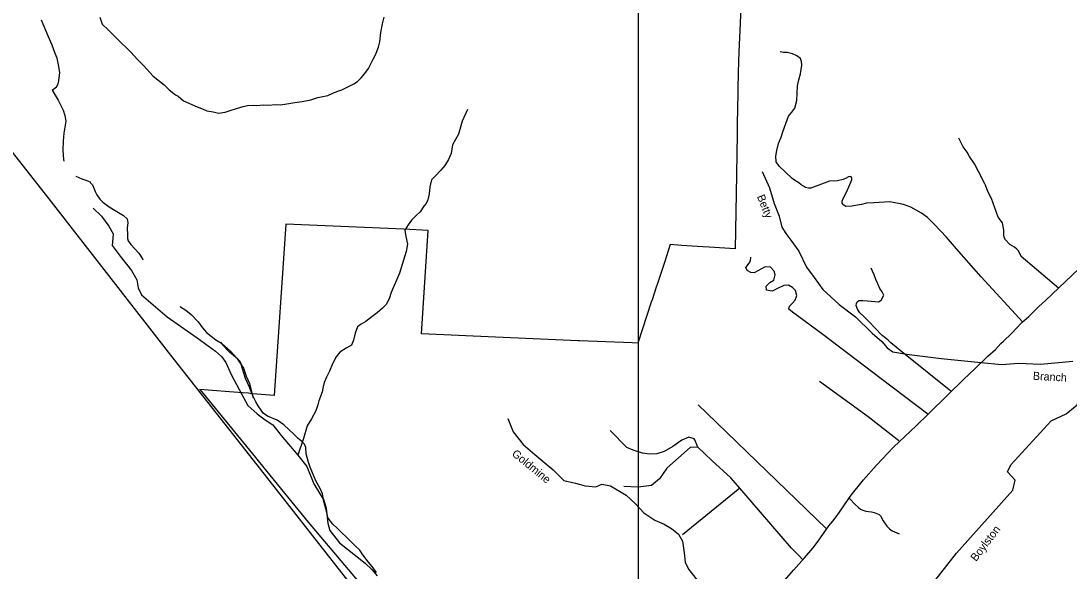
# Model space of a CAD drawing. Extents: x 884530 to 1028605, y 526725 to 653634.
# Drawn here: x 908789 to 917380, y 595802 to 600309 of the extents above; entities that cross this region are included whole.
import ezdxf

# ---------------------------------------------------------------- set-up
doc = ezdxf.new("R2010")
doc.units = 0
for name, color, linetype in [('Exist Boundary Political City Limit New', 7, 'Continuous'), ('Exist Boundary Political CountyLine', 7, 'Continuous'), ('Exist Hydrographic Creek Single Shore', 7, 'Continuous'), ('Exist Hydrographic Creek Single Shore Label', 7, 'Continuous'), ('Exist Hydrographic Misc Water Feature', 7, 'Continuous'), ('Exist Road Non-System Type 51', 7, 'Continuous'), ('Exist Road Primary NC Attributed', 7, 'Continuous'), ('Map Preparation Boundary City Limit Buffer Line', 7, 'Continuous'), ('Map Preparation Inset Cut Line', 7, 'Continuous')]:
    doc.layers.add(name, color=color, linetype=linetype)

msp = doc.modelspace()

# ---------------------------------------------------------------- linework, layer by layer
at = {"layer": 'Exist Boundary Political City Limit New'}
for points in [[(914690.9, 600429.6), (914684.7, 600291.4), (914674.2, 600055.4), (914673.3, 600035.5), (914671.7, 600000), (914669.5, 599951.2), (914667.6, 599908.6), (914664.5, 599724.6), (914664.4, 599722.9), (914664.4, 599718.5), (914662.2, 599592.6), (914662.2, 599588), (914661.5, 599545.6), (914660.9, 599510.8), (914660.4, 599487.3), (914660.1, 599469.3), (914658.6, 599375.3), (914656.1, 599225.5), (914653.1, 599048.7), (914642.8, 598442.8)], [(914642.8, 598442.8), (914430.1, 598456.2), (914377.4, 598459.5), (914204.6, 598470.4), (914111.5, 598476.3), (914063.1, 598330), (914052.7, 598298.4), (914003.4, 598149.6), (913996.7, 598129.2), (913961.6, 598023), (913955.7, 598005.2), (913844.4, 597668.6), (913800.2, 597670.5), (913367.3, 597689.1), (913356.2, 597689.5), (912677.9, 597718.6), (912071.2, 597744.6), (912125.6, 598593), (911926.4, 598601.9), (910958.9, 598644.9), (910863.4, 597241.1), (910687.8, 597255.3), (910667.2, 597257), (910654.2, 597258.1), (910605.7, 597262), (910253.4, 597290.6), (910257.2, 597286), (910710.4, 596731.6), (910779.5, 596647), (911143.6, 596201.6), (911829.4, 595390.5)]]:
    msp.add_lwpolyline(points, dxfattribs=at)
at = {"layer": 'Exist Boundary Political CountyLine'}
msp.add_lwpolyline([(900438.2, 609746.7), (902210.3, 607495.5), (902839.2, 606691.4), (903781.4, 605500.3), (904444.3, 604654.8), (905207.4, 603683.9), (905839.3, 602877.1), (907089.6, 601292.7), (907991.7, 600152.3), (909035.5, 598826.6), (910015.7, 597570.4), (910691.8, 596711.5), (911477.6, 595711.3), (912020.6, 595038.8), (912496.8, 594487.2), (912872.7, 594053), (913619.7, 593192.7), (914430.9, 592247.1), (915437.9, 591070.4), (916541.9, 589801.3), (917395.9, 588812.8)], dxfattribs=at)
at = {"layer": 'Exist Hydrographic Creek Single Shore'}
for points in [[(914864.9, 599075.3), (914923.9, 598942.6), (914963.1, 598814.7), (915005.2, 598710.8), (915025.7, 598619.6), (915057.8, 598566.3), (915099.9, 598514.4), (915164.5, 598421.7), (915227.6, 598290.9), (915290.6, 598208.2), (915363, 598109.1), (915496.4, 597985.7), (915630.8, 597884.2), (915765.9, 597750.6), (915845.4, 597683.4), (915889.4, 597629.5), (915934.3, 597597.7), (916047.8, 597579.3), (916332.9, 597544.5), (916660, 597510), (916825.7, 597493.6), (916968.3, 597504.3), (917146.3, 597497.6), (917410.9, 597522.1)], [(915122.9, 594520.7), (915242, 594640.7), (915478.8, 594731.1), (915687.9, 594966.5), (916458, 595948.6), (916919.2, 596464.4), (916938.9, 596546), (916874.9, 596616.2), (916901.9, 596671.5), (917233.7, 597032.6), (917357.4, 597088.8), (917445.4, 597162.6), (917482.4, 597260.3), (917534.6, 597344.9), (917604.9, 597496.8)], [(912779, 597053.1), (912824.9, 596943), (912905.1, 596839.6), (913000, 596755.7), (913151.5, 596631.5), (913238.3, 596543.9), (913335.6, 596522.2), (913415, 596501.1), (913500.7, 596491.8), (913549.7, 596514), (913621.2, 596501.3), (913748.5, 596424.2), (913826, 596353.1), (913895.3, 596280.2), (913985.1, 596218.6), (914059.9, 596185.7), (914120.6, 596151.2), (914179, 596104.8), (914210.9, 596047.4), (914225.2, 595950.5), (914234.4, 595874), (914260.2, 595816.8), (914332.9, 595727.7)]]:
    msp.add_lwpolyline(points, dxfattribs=at)
at = {"layer": 'Exist Hydrographic Misc Water Feature'}
for points in [[(912448.6, 599582.4), (912405, 599487.8), (912374.8, 599380.6), (912327.5, 599294), (912314.8, 599224.3), (912292.8, 599173), (912262.9, 599123.8), (912229.5, 599087), (912185.6, 599040.5), (912154.3, 599007.5), (912140.1, 598949.9), (912136, 598893.9), (912124.1, 598844.1), (912110.9, 598814.5), (912092.1, 598791.1), (912062.1, 598744.1), (912024.9, 598711.4), (911991.5, 598676.5), (911962, 598637.6), (911934.3, 598594.4), (911944.4, 598543.9), (911958, 598479.2), (911947.7, 598419.3), (911892.9, 598242.8), (911824.8, 598084.8), (911806.7, 598031.3), (911783, 597986), (911751.8, 597955.1), (911708.3, 597918.6), (911664.9, 597886.1), (911615.5, 597847.9), (911578.5, 597825.2), (911547.7, 597802.3), (911529.7, 597750.8), (911515.5, 597693.1), (911497.9, 597653.6), (911454.9, 597627.1), (911401.6, 597595.1), (911372.1, 597558.1), (911343.8, 597498.9), (911317.5, 597439.7), (911293.6, 597390.4), (911273.9, 597347), (911262.2, 597301.3), (911256.9, 597269.4), (911243.5, 597231.8), (911230.1, 597196.1), (911223, 597164.3), (911205, 597114.8), (911170.5, 597049.9), (911136.3, 596993), (911104.2, 596887.8), (911059, 596751.1)], [(909381.4, 598775.6), (909448.9, 598708.8), (909510.1, 598628.2), (909545.6, 598564.7), (909542.2, 598528.7), (909536.1, 598470.6), (909602.8, 598381.9), (909694.5, 598264), (909737.6, 598188), (909749.1, 598123.4), (909777, 598066.2), (909988.4, 597883.5), (910232.2, 597711.6), (910384.4, 597603.5), (910432.8, 597559.6), (910468.9, 597510), (910511.3, 597412.1), (910576.7, 597289.2), (910649.8, 597158), (910725.4, 597090.9), (910791.5, 597040.2), (910854.2, 596999.7), (910923, 596912.8), (911059, 596751.1)], [(911059, 596751.1), (911133.6, 596657.9), (911188.3, 596517.4), (911237.4, 596439.3), (911271.3, 596383.7), (911290.8, 596316.7), (911300.1, 596244.2), (911304.2, 596193.8), (911319.9, 596135.1), (911400.2, 596033.6), (911610.2, 595867.2), (911666.3, 595814.8), (911708.4, 595763.1)]]:
    msp.add_lwpolyline(points, dxfattribs=at)
at = {"layer": 'Exist Road Non-System Type 51'}
msp.add_line((914680.5, 596482.2), (914210.3, 596097.4), dxfattribs=at)
for points in [[(909435.4, 600339.9), (909455.6, 600283), (909505.5, 600234.8), (909577.5, 600163.7), (909689.5, 600052.5), (909743.4, 599992.4), (909793.7, 599945.4), (909872.6, 599857.2), (909961.7, 599784.6), (910002.6, 599744.4), (910054.6, 599703.9), (910078.6, 599691.6), (910122.5, 599654), (910233.4, 599605.8), (910282.6, 599586.5), (910313.5, 599574), (910365.8, 599563.8), (910407.6, 599552.5), (910463.6, 599561.8), (910502.6, 599576.8), (910554.8, 599592.8), (910611.5, 599608.7), (910645.5, 599617.3), (910691.8, 599619), (910721.6, 599615.7), (910775.6, 599622.5), (910819.5, 599620.3), (910872.7, 599624.5), (910916.7, 599622.3), (910968.7, 599630.5), (911034.5, 599642.3), (911093.8, 599650.3), (911165.5, 599661.9), (911222.7, 599683.1), (911262.5, 599688.9), (911303.8, 599698.5), (911345.5, 599717.4), (911378.5, 599729.9), (911419.6, 599746.1), (911472.6, 599772.6), (911516.7, 599794), (911547.6, 599811.8), (911578.7, 599842.7), (911608.6, 599877.5), (911637.6, 599918.9), (911659.5, 599963.1), (911676.6, 599996.9), (911695.7, 600030.6), (911718.6, 600093.2), (911729.7, 600137.6), (911738.8, 600214.9), (911753.7, 600286.7), (911767.5, 600339)], [(909045.7, 599742.6), (909080.7, 599769.4), (909093.6, 599792.8), (909098.7, 599819), (909106.7, 599887.1), (909097.4, 599950.2), (909084.7, 600003), (909068.4, 600042.7), (909044.6, 600111.4), (909015.7, 600179), (908958.4, 600316.6)], [(917000.2, 597841), (916660.8, 598212.1), (916456.3, 598441.2), (916375, 598537.2), (916273.7, 598643.8), (916219.1, 598698.6), (916170.8, 598734.7), (916083.8, 598784.1), (916022.7, 598806.6), (915910.2, 598826), (915779.1, 598820), (915721.1, 598817.2), (915678, 598805.5), (915645.8, 598800.3), (915598.2, 598791.9), (915550.8, 598788.3), (915533.6, 598800.6), (915520.3, 598815.5), (915521.4, 598832.3), (915527.8, 598854.8), (915555.1, 598905.5), (915583.8, 598970), (915598.2, 599008.2), (915599.8, 599024.2), (915595.4, 599032.2), (915588.5, 599035.6), (915572.4, 599033.3), (915553.5, 599021.9), (915528.2, 599009.4), (915483.4, 599000.4), (915415.3, 598996.2), (915264.3, 598938.4), (915245.5, 598938.4), (915220.8, 598944.3), (915203.2, 598954.9), (915183.9, 598967.3), (915164.7, 598983.4), (915139, 598999.1), (915110, 599018.8), (915051.8, 599072.3), (915003.6, 599119.1), (914980.6, 599154), (914975.5, 599201.7), (914985.1, 599246.6), (914998.3, 599304.8), (915019.6, 599356.3), (915034.8, 599400.5), (915057.2, 599469.9), (915081.1, 599529.7), (915106.8, 599561.9), (915132.5, 599594), (915148.6, 599658.3), (915155, 599777.2), (915164.7, 599825.4), (915177.5, 599876.8), (915190.4, 599947.5), (915187.1, 599976.4), (915177.5, 600002.1), (915148.6, 600024.6), (915113.2, 600040.7), (915068.3, 600050.3), (915040, 600051.3), (915013.1, 600056.7)], [(909045.7, 599742.6), (909094.5, 599658.9), (909133.6, 599579.4), (909147.5, 599534.5), (909155.7, 599487), (909140.6, 599388.9), (909135.7, 599324.7), (909131.6, 599252.6), (909131.6, 599248.6), (909136.6, 599175), (909140.9, 599159.9)], [(917292.2, 598121), (916986.9, 598379.2), (916966.8, 598424.3), (916953, 598440.6), (916932.5, 598456.8), (916895.7, 598476.6), (916860.4, 598515), (916849, 598535.1), (916844.9, 598558.9), (916845.8, 598596.2), (916835, 598654.2), (916798.2, 598700.9), (916743.5, 598853.3), (916714.7, 598912.9), (916694.5, 598962.4), (916689, 598975.7), (916636.5, 599076.6), (916604.4, 599137.7), (916564.3, 599199.6), (916544.7, 599234.8), (916513.4, 599276.8), (916475.5, 599347.6)], [(909238.8, 599037.5), (909286.7, 599014.5), (909329.7, 599001.8), (909355.4, 598990.8), (909357.6, 598986.8), (909374.6, 598965.5), (909398.5, 598912.5), (909411.7, 598883.3), (909434.6, 598850.1), (909459.7, 598823.3), (909512.4, 598786.8), (909561.7, 598757), (909629.5, 598714.9), (909660.7, 598686.7), (909665.7, 598656.4), (909659.6, 598613.2), (909661.4, 598556.7), (909662.5, 598527.8), (909667.6, 598506.7), (909688.7, 598478.8), (909756.5, 598407.8), (909784.8, 598360), (909787.1, 598352.4)], [(916223.8, 597086.4), (915841.1, 597376.2), (915361.8, 597739.5), (915113.2, 597922.8), (915084.3, 597948.6), (915087.6, 597971), (915113.2, 597996.8), (915135.8, 598022.5), (915148.6, 598061), (915138.9, 598099.6), (915113.2, 598125.3), (915081.1, 598144.6), (915042.6, 598141.4), (914984.6, 598115.6), (914946.1, 598096.4), (914901.1, 598102.8), (914897.9, 598134.9), (914926.9, 598167.1), (914959, 598186.4), (914971.9, 598228.1), (914962.2, 598260.3), (914933.3, 598292.5), (914888.3, 598295.6), (914798.3, 598244.2), (914772.6, 598247.5), (914740.4, 598263.5), (914730.8, 598289.2), (914756.9, 598325.1), (914768.1, 598344.2), (914770.6, 598372.7)], [(916411.9, 597276.9), (916009.9, 597598.3), (915961.7, 597636.8), (915920, 597672.2), (915894.6, 597696.3), (915849.2, 597733.2), (915788.1, 597794.3), (915741.5, 597843.8), (915698.5, 597887), (915665.7, 597918.3), (915649.7, 597941.6), (915640.4, 597962), (915636.4, 597976.8), (915638.4, 597993.2), (915643.7, 598006.5), (915656.5, 598019.7), (915688.5, 598019.2), (915727, 598016), (915817, 598006.5), (915839.6, 598022.5), (915862.1, 598061.1), (915849.2, 598089.9), (915830, 598115.7), (915812, 598156.4), (915796.7, 598190.1), (915781.7, 598228.2), (915768.9, 598260.3), (915759.2, 598282.8)], [(910093.5, 597969.5), (910096.5, 597967.8), (910139.6, 597940.7), (910183.8, 597903.1), (910241.7, 597842.9), (910275.8, 597793.6), (910310.5, 597756.2), (910386.7, 597696.9), (910431.5, 597669.7), (910506.6, 597602.6), (910558.6, 597545.1), (910581.6, 597514.4), (910613.7, 597465.2), (910633.7, 597399.2), (910661.7, 597338.3), (910674.7, 597280.2), (910692.3, 597221.2)], [(911702, 595790.6), (911666.8, 595837.9), (911637.5, 595873.6), (911592.2, 595935.7), (911567.4, 595974.2), (911526.7, 596010.5), (911499.7, 596037.6), (911453.8, 596083.5), (911419.9, 596115.2), (911381.7, 596154.5), (911346.7, 596187.3), (911308.2, 596235.5), (911286.7, 596312.9), (911272.5, 596371.9), (911260, 596434.7), (911240.8, 596479), (911205.8, 596540.2), (911159.3, 596653.2), (911144.5, 596702.9), (911128, 596762.6), (911122.8, 596814.4), (911111.9, 596842.8), (911087.9, 596866.4), (911061.6, 596888.7), (911025.4, 596923.3), (910986.8, 596958.5), (910944.7, 597000.1), (910889, 597037.2), (910810.3, 597070), (910775.3, 597096.2), (910756.8, 597121.4), (910733.9, 597155.2), (910713.1, 597189.1), (910692, 597232.7), (910659.6, 597314.8), (910628.2, 597379.1), (910614.7, 597423.2), (910603.4, 597466), (910590.2, 597508.5), (910584.2, 597522.3), (910567.8, 597537.6), (910546.6, 597553.1), (910498.3, 597594.9), (910437.3, 597659.2), (910429.1, 597676.4)], [(915985, 596867.5), (915733.5, 597064.8), (915335, 597354)], [(915391.2, 596147.5), (914410.7, 597096.8), (914338.7, 597164.4)], [(914336.6, 596817.7), (914313.4, 596878.4), (914307.7, 596884.1), (914264.3, 596898.6), (914206.5, 596875.5), (914131.4, 596823.5), (914062, 596780.1), (914001.3, 596762.8), (913940.6, 596759.9), (913882.8, 596768.6), (913807.6, 596791.7), (913755.7, 596814.8), (913619.9, 596953.5)], [(914336.6, 596817.7), (914274.6, 596814.7), (914082.6, 596645.8), (914022.7, 596558.4), (913958.8, 596502.5), (913846.9, 596488.5), (913731.1, 596494.5)], [(914680.5, 596482.2), (914608.2, 596566.3), (914452.1, 596707.9), (914336.6, 596817.7)], [(915196.9, 595893.9), (915165, 595930.2), (915105.2, 595988.4), (914680.5, 596482.2)], [(915581.5, 596396.4), (915626.4, 596347.9), (915651.3, 596324.2), (915671, 596308.8), (915689.7, 596301.2), (915713.1, 596293.6), (915735.7, 596290.2), (915761, 596286.9), (915781.8, 596280.6), (915823.3, 596265.9), (915835.7, 596253.9), (915857.2, 596214.3), (915887.6, 596169.9), (915908.1, 596148.5), (915930.8, 596131.1), (915988, 596107.6)]]:
    msp.add_lwpolyline(points, dxfattribs=at)
at = {"layer": 'Exist Road Primary NC Attributed'}
msp.add_lwpolyline([(915047, 595724.9), (915122.5, 595809.2), (915211.7, 595910.6), (915278.6, 595989.4), (915324.7, 596047.5), (915411.9, 596171.8), (915442.8, 596210.5), (915478.5, 596256.9), (915592.8, 596422.8), (915694.8, 596549.3), (915800.6, 596670.6), (915940.6, 596816.5), (916126.6, 596993.1), (916228, 597090.4), (916386.7, 597247), (916515.2, 597371.7), (916609.1, 597458.1), (916715.2, 597562.6), (916777, 597617.8), (916822, 597665.3), (916841.8, 597686.5), (916908.7, 597748.2), (916993.9, 597838.6), (917049.7, 597888.7), (917077.6, 597915.1), (917131.5, 597969.2), (917187.6, 598019.5), (917296.9, 598123.2), (917459.6, 598277.7)], dxfattribs=at)
at = {"layer": 'Map Preparation Boundary City Limit Buffer Line'}
for points in [[(914690.9, 600429.6), (914684.7, 600291.4), (914674.2, 600055.4), (914673.3, 600035.5), (914671.7, 600000), (914669.5, 599951.2), (914667.6, 599908.6), (914664.5, 599724.6), (914664.4, 599722.9), (914664.4, 599718.5), (914662.2, 599592.6), (914662.2, 599588), (914661.5, 599545.6), (914660.9, 599510.8), (914660.4, 599487.3), (914660.1, 599469.3), (914658.6, 599375.3), (914656.1, 599225.5), (914653.1, 599048.7), (914642.8, 598442.8)], [(914642.8, 598442.8), (914430.1, 598456.2), (914377.4, 598459.5), (914204.6, 598470.4), (914111.5, 598476.3), (914063.1, 598330), (914052.7, 598298.4), (914003.4, 598149.6), (913996.7, 598129.2), (913961.6, 598023), (913955.7, 598005.2), (913844.4, 597668.6), (913800.2, 597670.5), (913367.3, 597689.1), (913356.2, 597689.5), (912677.9, 597718.6), (912071.2, 597744.6), (912125.6, 598593), (911926.4, 598601.9), (910958.9, 598644.9), (910863.4, 597241.1), (910687.8, 597255.3), (910667.2, 597257), (910654.2, 597258.1), (910605.7, 597262), (910253.4, 597290.6), (910257.2, 597286), (910710.4, 596731.6), (910779.5, 596647), (911143.6, 596201.6), (911829.4, 595390.5)]]:
    msp.add_lwpolyline(points, dxfattribs=at)
at = {"layer": 'Map Preparation Inset Cut Line'}
msp.add_lwpolyline([(929019.7, 580367.4), (913851.5, 580367.4), (913851.5, 608590.9), (929019.7, 608590.9)], close=True, dxfattribs=at)

# ---------------------------------------------------------------- texts
at = {"layer": 'Exist Hydrographic Creek Single Shore Label'}
for s, rotation, p in [('Betty', 292.07372, (914820.2, 598871)), ('Betty', 292.07372, (914820.2, 598871)), ('Branch', 356.84364, (917082.5, 597369.6)), ('Branch', 356.84364, (917082.5, 597369.6)), ('Goldmine', 320.65149, (912807.4, 596753.4)), ('Goldmine', 320.65149, (912807.4, 596753.4)), ('Boylston', 52.76841, (916618, 595875.6)), ('Boylston', 52.76841, (916618, 595875.6))]:
    msp.add_text(s, height=65.62, rotation=rotation, dxfattribs=at).set_placement(p)

doc.saveas('drawing.dxf')
